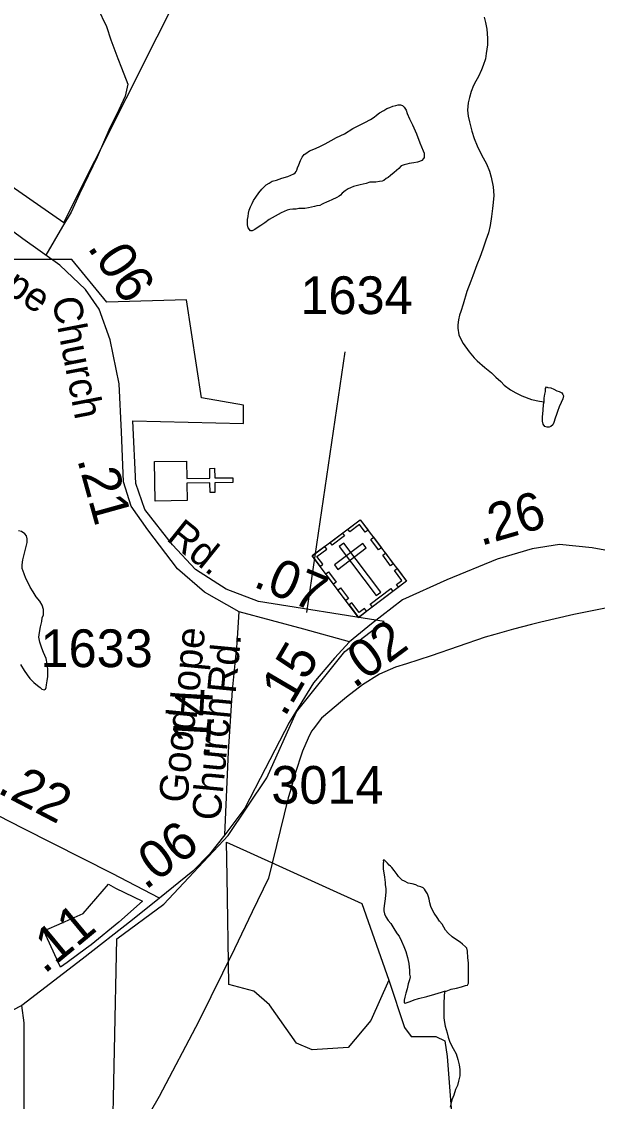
# Model space of a CAD drawing. Extents: x 2001466 to 2224147, y 644118 to 847247.
# Drawn here: x 2037960 to 2039867, y 753356 to 756930 of the extents above; entities that cross this region are included whole.
import ezdxf

# ---------------------------------------------------------------- set-up
doc = ezdxf.new("R2010")
doc.units = 0
for name, color, linetype in [('Exist Boundary Political City Limit New', 7, 'Continuous'), ('Exist Boundary Political City Limit New Hole', 7, 'Continuous'), ('Exist Cultural Cemetery CELL', 7, 'Continuous'), ('Exist Cultural Church CELL', 7, 'Continuous'), ('Exist Hydrographic Misc Water Feature', 7, 'Continuous'), ('Exist Road Non-System Type 51', 7, 'Continuous'), ('Exist Road Secondary Mileage Hundredths English Label', 7, 'Continuous'), ('Exist Road Secondary Type 51 Attributed', 7, 'Continuous'), ('Exist Road Secondary Type 51 Label', 7, 'Continuous'), ('Exist Road Secondary Type 51 Number Label', 7, 'Continuous'), ('Map Preparation Boundary City Limit Buffer Line', 7, 'Continuous')]:
    doc.layers.add(name, color=color, linetype=linetype)

msp = doc.modelspace()

# ---------------------------------------------------------------- linework, layer by layer
at = {"layer": 'Exist Boundary Political City Limit New'}
for points in [[(2036419.1, 756941.8), (2036859.9, 756815.3), (2036966.4, 756791.9), (2037006.2, 756781.2), (2037219.9, 756705.2), (2037356.5, 756640.9), (2037392.2, 756621.9), (2037488.1, 756566.1), (2037617.1, 756478.6), (2037673.8, 756561), (2038099.2, 756264.8), (2038821.8, 757700.9)], [(2038110.9, 753816.1), (2038088.2, 753799.8), (2038033.8, 753920.5), (2038093.8, 753946.7), (2038164.2, 753977.5), (2038247.2, 754074.4), (2038271.1, 754061.9), (2038360.1, 754018.4), (2038282.1, 753949.4), (2038189.8, 753874.2), (2038174.6, 753862.8), (2038110.9, 753816.1)]]:
    msp.add_lwpolyline(points, dxfattribs=at)
at = {"layer": 'Exist Boundary Political City Limit New Hole'}
msp.add_lwpolyline([(2038228.5, 751682.8), (2038275.1, 753893.7), (2038430.6, 754009.2), (2038643.8, 754235.9), (2038772.6, 754426.9), (2038870.2, 754644.8), (2039030.1, 754844.7), (2039161.1, 754944.7), (2038744, 755010.3), (2038637.5, 755050.9), (2038536, 755116.8), (2038459.9, 755197.9), (2038368.5, 755314.6), (2038338.1, 755400.8), (2038328, 755608.8), (2038694.9, 755599.1), (2038694.9, 755660.2), (2038556.2, 755684.8), (2038505.5, 756009.4), (2038242.2, 756001.2), (2038125.8, 756142.9), (2037928.8, 756142.4)], dxfattribs=at)
at = {"layer": 'Exist Cultural Cemetery CELL'}
for points in [[(2038922.3, 755161.2), (2039081.2, 755281.2), (2039234.7, 755078), (2039075.9, 754958)], [(2039107.4, 755246.6), (2039098.3, 755239.8), (2039078.9, 755265.5), (2039046.6, 755241), (2039039.9, 755249.9), (2039081.3, 755281.2)], [(2038981.4, 755205.8), (2039022.8, 755237.1), (2039029.7, 755228), (2038988.3, 755196.7)], [(2038948.5, 755126.6), (2038957.5, 755133.5), (2038938.1, 755159.1), (2038970.5, 755183.6), (2038963.8, 755192.5), (2038922.3, 755161.2)], [(2038995.9, 755131.5), (2039007.2, 755116.6), (2039101.1, 755187.6), (2039089.9, 755202.5)], [(2039027, 755203.5), (2039012.1, 755192.3), (2039134.3, 755030.5), (2039149.2, 755041.7)], [(2039142.3, 755181.5), (2039116.2, 755216), (2039125.3, 755222.9), (2039151.4, 755188.3)], [(2039182, 755128.8), (2039155.9, 755163.4), (2039165, 755170.3), (2039191.1, 755135.7)], [(2038993.1, 755067.4), (2038967, 755102), (2038976.1, 755108.9), (2039002.2, 755074.3)], [(2039208.3, 755058.1), (2039201.3, 755067.2), (2039218.9, 755080.5), (2039194.5, 755112.7), (2039203.4, 755119.4), (2039234.7, 755078)], [(2039033.7, 755013.8), (2039007.5, 755048.4), (2039016.6, 755055.2), (2039042.7, 755020.7)], [(2039114.8, 755001.8), (2039182.5, 755053), (2039189.3, 755043.9), (2039121.6, 754992.7)], [(2039102.2, 754978), (2039095.3, 754987.2), (2039077.7, 754973.9), (2039053.4, 755006.1), (2039044.5, 754999.4), (2039075.8, 754958)]]:
    msp.add_lwpolyline(points, close=True, dxfattribs=at)
at = {"layer": 'Exist Cultural Church CELL'}
msp.add_lwpolyline([(2038506.4, 755475), (2038507.3, 755418), (2038583.4, 755419.1), (2038583, 755451.1), (2038598.9, 755451.4), (2038599.4, 755419.4), (2038659.5, 755420.3), (2038659.8, 755404.2), (2038599.6, 755403.4), (2038600.1, 755371.4), (2038584.1, 755371.1), (2038583.7, 755403.1), (2038507.5, 755402), (2038508.3, 755344.4), (2038401.8, 755342.8), (2038399.9, 755473.4)], close=True, dxfattribs=at)
at = {"layer": 'Exist Hydrographic Misc Water Feature'}
for p, q in [((2039679.3, 754942), (2039649.2, 754934.9)), ((2039234.4, 754804.7), (2039198.3, 754793.1))]:
    msp.add_line(p, q, dxfattribs=at)
for points in [[(2039492.5, 756944.6), (2039496.6, 756926.6), (2039500.5, 756904.7), (2039502.6, 756874.7), (2039502.6, 756852.7), (2039498.9, 756824.7), (2039496.8, 756806.6), (2039488.8, 756784.6), (2039482.9, 756770.7), (2039472.8, 756748.7), (2039464.8, 756732.7), (2039456.8, 756718.6), (2039449, 756698.6), (2039443.1, 756678.6), (2039439, 756660.6), (2039436.9, 756636.6), (2039439.2, 756616.6), (2039443.1, 756598.6), (2039451.1, 756566.7), (2039459.3, 756542.7), (2039469.3, 756518.6), (2039483.5, 756488.7), (2039499.5, 756458.7), (2039509.3, 756434.8), (2039515.5, 756414.8), (2039521.6, 756382.8), (2039523.7, 756354.8), (2039521.6, 756330.8), (2039519.6, 756310.8), (2039515.9, 756284.8), (2039511.8, 756254.8), (2039505.8, 756230.8), (2039497.8, 756206.8), (2039488, 756176.8), (2039478, 756148.7), (2039468.1, 756124.7), (2039454.2, 756088.7), (2039448.2, 756070.7), (2039434.1, 756036.7), (2039422.4, 755994.7), (2039414.4, 755970.6), (2039410.5, 755958.6), (2039406.4, 755942.7), (2039404.3, 755926.7), (2039404.3, 755914.7), (2039408.4, 755892.7), (2039414.6, 755878.7), (2039422.6, 755864.7), (2039442.5, 755836.7), (2039458.7, 755816.8), (2039468.7, 755806.8), (2039494.6, 755784.9), (2039516.7, 755766.9), (2039530.7, 755752.9), (2039546.9, 755738.9), (2039558.7, 755727), (2039578.8, 755711), (2039596.9, 755701.1), (2039616.8, 755691.1), (2039648.8, 755679.1), (2039674.8, 755673.2), (2039691, 755671.2)], [(2039057.2, 756575.9), (2039081.4, 756588), (2039097.2, 756595.9), (2039115.2, 756606), (2039127.1, 756614), (2039135.1, 756620), (2039145.2, 756628), (2039159.1, 756636.1), (2039169.2, 756642.1), (2039179.2, 756646.1), (2039189.2, 756650.1), (2039199.1, 756652.1), (2039207.1, 756654.1), (2039215.1, 756654.1), (2039221, 756652.2), (2039227.2, 756646.2), (2039233.1, 756636.2), (2039237.2, 756626.2), (2039245.2, 756608.2), (2039255.1, 756588.3), (2039267.4, 756558.3), (2039279.3, 756528.3), (2039289.5, 756502.3), (2039293.4, 756494.3), (2039293.4, 756486.3), (2039293.4, 756480.4), (2039291.4, 756476.4), (2039285.4, 756470.4), (2039277.4, 756466.4), (2039271.5, 756464.4), (2039259.4, 756462.3), (2039243.4, 756460.3), (2039235.4, 756458.2), (2039227.4, 756456.2), (2039217.3, 756452.2), (2039209.5, 756444.2), (2039193.6, 756430.2), (2039181.5, 756420.2), (2039173.5, 756414.2), (2039167.5, 756410.2), (2039159.5, 756404.1), (2039153.6, 756402.1), (2039145.6, 756400.1), (2039133.5, 756398.1), (2039123.6, 756398), (2039113.6, 756398), (2039101.5, 756394), (2039091.6, 756392), (2039081.6, 756390), (2039067.6, 756386), (2039059.7, 756383.9), (2039049.6, 756379.9), (2039041.6, 756375.9), (2039031.8, 756369.9), (2039021.7, 756361.8), (2039015.8, 756355.8), (2039011.7, 756351.8), (2039003.7, 756347.8), (2038987.7, 756339.8), (2038977.6, 756335.8), (2038969.6, 756331.8), (2038959.8, 756327.8), (2038955.9, 756325.7), (2038947.7, 756321.7), (2038937.9, 756319.7), (2038929.9, 756317.7), (2038919.8, 756315.6), (2038909.8, 756313.6), (2038897.9, 756311.6), (2038887.8, 756311.6), (2038877.8, 756311.6), (2038869.8, 756309.6), (2038857.9, 756309.6), (2038847.8, 756307.5), (2038839.8, 756305.5), (2038829.8, 756301.5), (2038819.7, 756297.4), (2038799.9, 756285.4), (2038780, 756275.4), (2038766, 756263.4), (2038751.9, 756255.4), (2038740, 756247.4), (2038732, 756241.4), (2038724, 756237.3), (2038717.8, 756237.3), (2038709.8, 756247.3), (2038708, 756257.3), (2038708, 756265.3), (2038708, 756275.3), (2038709.8, 756285.3), (2038711.9, 756295.3), (2038713.7, 756305.3), (2038717.8, 756317.3), (2038723.8, 756327.3), (2038727.9, 756337.3), (2038735.7, 756349.3), (2038745.7, 756363.3), (2038755.8, 756375.3), (2038763.8, 756383.4), (2038769.7, 756389.4)], [(2038769.7, 756389.4), (2038779.8, 756395.4), (2038789.6, 756401.4), (2038803.7, 756405.5), (2038821.6, 756411.5), (2038841.5, 756417.5), (2038851.5, 756421.5), (2038861.6, 756425.5), (2038865.5, 756429.6), (2038869.6, 756433.6), (2038871.6, 756437.6), (2038873.5, 756445.6), (2038877.6, 756455.6), (2038883.5, 756469.6), (2038889.5, 756481.6), (2038895.4, 756489.6), (2038901.4, 756493.6), (2038913.5, 756501.7), (2038927.4, 756507.7), (2038945.4, 756515.7), (2038965.3, 756525.7), (2038985.2, 756535.8), (2039003.3, 756545.8), (2039029.3, 756557.9), (2039057.2, 756575.9)], [(2039691, 755671.2), (2039690.8, 755683.2), (2039692.9, 755697.2), (2039694.7, 755705.3), (2039694.7, 755715.2), (2039698.8, 755721.2), (2039702.7, 755719.2), (2039712.7, 755717.2), (2039722.8, 755713.3), (2039732.8, 755707.3), (2039740.8, 755705.3), (2039748.8, 755701.3), (2039752.7, 755695.3), (2039754.8, 755691.4), (2039752.7, 755681.3), (2039746.8, 755669.3), (2039740.8, 755655.3), (2039734.9, 755639.3), (2039731, 755629.3), (2039726.9, 755617.3), (2039723, 755603.3), (2039719.1, 755595.3), (2039712.9, 755589.2), (2039707, 755587.2), (2039701.1, 755587.2), (2039693.1, 755589.2), (2039687.1, 755597.2), (2039684.9, 755607.2), (2039684.9, 755621.2), (2039686.9, 755643.2), (2039689, 755663.2), (2039691, 755671.2)], [(2037956.7, 754802.1), (2037968.8, 754782.1), (2037978.8, 754768.2), (2037986.8, 754756.1), (2038000.8, 754742.1), (2038012.9, 754732.2), (2038020.9, 754726.2), (2038026.8, 754720.2), (2038034.8, 754718.2), (2038038.9, 754720.3), (2038040.7, 754726.3), (2038042.8, 754734.3), (2038044.8, 754748.3), (2038046.9, 754762.3), (2038046.7, 754786.3), (2038044.6, 754804.3), (2038040.7, 754822.2), (2038032.8, 754842.2), (2038026.6, 754856.2), (2038020.7, 754876.2), (2038016.6, 754892.2), (2038018.6, 754908.2), (2038022.5, 754926.2), (2038026.4, 754944.2), (2038028.4, 754956.2), (2038032.3, 754966.2), (2038032.3, 754984.2), (2038028.2, 754998.2), (2038020.2, 755012.1), (2038008.4, 755026.1), (2037998.3, 755042.1), (2037988.3, 755058.1), (2037982.1, 755072.1), (2037974.1, 755086.1), (2037968.2, 755102.1), (2037962.2, 755120), (2037962, 755132), (2037964.1, 755148), (2037968, 755166.1), (2037973.9, 755188.1), (2037978, 755206.1), (2037978, 755218.1), (2037976, 755228.1), (2037970, 755234), (2037960, 755242), (2037949.9, 755244)], [(2039932.4, 754996.6), (2039789.2, 754968), (2039679.3, 754942)], [(2039932.4, 754996.6), (2039789.2, 754968), (2039679.3, 754942)], [(2039649.2, 754934.9), (2039589.1, 754919.2), (2039527.4, 754901.3)], [(2039649.2, 754934.9), (2039589.1, 754919.2), (2039527.4, 754901.3)], [(2039527.4, 754901.3), (2039495.2, 754892.1), (2039316.2, 754831), (2039234.4, 754804.7)], [(2039527.4, 754901.3), (2039495.2, 754892.1), (2039316.2, 754831), (2039234.4, 754804.7)], [(2039198.3, 754793.1), (2039145.2, 754770), (2039089.2, 754735.1), (2039036.1, 754694.1), (2039022.5, 754682.6)], [(2039198.3, 754793.1), (2039145.2, 754770), (2039089.2, 754735.1), (2039036.1, 754694.1), (2039022.5, 754682.6)], [(2039022.5, 754682.6), (2038953, 754624.3), (2038925.3, 754587.9)], [(2039022.5, 754682.6), (2038953, 754624.3), (2038925.3, 754587.9)], [(2038925.3, 754587.9), (2038920.2, 754581.2), (2038909.3, 754557.6)], [(2038925.3, 754587.9), (2038920.2, 754581.2), (2038909.3, 754557.6)], [(2038909.3, 754557.6), (2038890.1, 754515.5), (2038865.3, 754438.1), (2038849.1, 754381.4)], [(2038909.3, 754557.6), (2038890.1, 754515.5), (2038865.3, 754438.1), (2038849.1, 754381.4)], [(2038849.1, 754381.4), (2038843.1, 754360.3), (2038777.1, 754094.4), (2038724, 753983.6)], [(2038849.1, 754381.4), (2038843.1, 754360.3), (2038777.1, 754094.4), (2038724, 753983.6)], [(2039360.5, 753720.7), (2039366.4, 753721), (2039382.8, 753727.1), (2039400.4, 753730.9), (2039416.9, 753734.9), (2039430.2, 753739), (2039436.5, 753740.9), (2039440.4, 753747.1), (2039440.2, 753760.9), (2039440.2, 753771.1), (2039440.4, 753786.9), (2039440.6, 753801.1), (2039440.4, 753814.9), (2039438.4, 753831), (2039436.5, 753852.8), (2039434.3, 753862.9), (2039430.4, 753867.1), (2039420.1, 753876.8), (2039412.1, 753882.9), (2039400.2, 753890.7), (2039386.3, 753901), (2039372.2, 753912.9), (2039363.9, 753923), (2039358, 753932.9), (2039352.5, 753942.6), (2039343.9, 753952.8), (2039336.1, 753964.6), (2039326.2, 753978.7), (2039321.9, 753986.6), (2039315.8, 754000.9), (2039312.3, 754012.8), (2039310, 754024.9), (2039308, 754033), (2039304.1, 754042.8), (2039298.1, 754052.7), (2039294, 754058.6), (2039289.9, 754062.8), (2039281.7, 754066.5), (2039273.9, 754068.5), (2039266.1, 754072.6), (2039254, 754076.4), (2039239.9, 754078.6), (2039228.2, 754084.4), (2039220, 754088.5), (2039212, 754096.6), (2039207.9, 754100.5), (2039203.8, 754106.4), (2039193.8, 754120.5), (2039185.8, 754130.6), (2039181.7, 754134.5), (2039177.6, 754138.3), (2039171.8, 754144.4), (2039167.9, 754148.3), (2039161.6, 754154.5), (2039157.9, 754154.3), (2039158.1, 754148.2), (2039157.9, 754144.6), (2039157.9, 754134.4), (2039157.9, 754124.3), (2039159.7, 754112.3), (2039161.6, 754098.6), (2039164.2, 754080.3), (2039164, 754072.2), (2039165.9, 754060.6), (2039166.1, 754048.4), (2039165.7, 754038.7), (2039164, 754026.4), (2039161.8, 754010.5), (2039160.1, 753994.6), (2039159.9, 753986.5), (2039162.2, 753976.4), (2039166.1, 753966.5), (2039174.3, 753954.7), (2039182.3, 753944.5), (2039186, 753938.7), (2039196, 753922.5), (2039204.2, 753910.3), (2039210.2, 753902.5), (2039218.6, 753886.7), (2039226.2, 753868.5), (2039232.5, 753852.5), (2039238.5, 753832.6), (2039242.4, 753812.5), (2039244.4, 753788.7), (2039244.4, 753776.5), (2039246.5, 753768.4), (2039244.4, 753758.6), (2039240.3, 753744.6), (2039236.4, 753728.6), (2039232.3, 753714.6), (2039228.8, 753700.6), (2039226.8, 753690.7), (2039226.6, 753682.6), (2039230.7, 753680.8), (2039236.4, 753682.8), (2039246.5, 753686.5), (2039260.6, 753692.5), (2039274.5, 753696.9), (2039302.6, 753702.7), (2039328.7, 753711)], [(2038724, 753983.6), (2038665.1, 753860.6), (2038547, 753621.5), (2038415.2, 753372.6), (2038316.7, 753200.6)], [(2038724, 753983.6), (2038665.1, 753860.6), (2038547, 753621.5), (2038415.2, 753372.6), (2038316.7, 753200.6)], [(2039328.7, 753711), (2039350.4, 753717), (2039360.5, 753720.7)], [(2039360.5, 753720.7), (2039358.4, 753682.9), (2039358.6, 753668.7), (2039358.8, 753646.7), (2039358.6, 753633), (2039360.7, 753616.8), (2039362.9, 753604.8), (2039368.9, 753582.8), (2039372.6, 753568.8), (2039377.1, 753554.7), (2039382.6, 753542.9), (2039388.8, 753531), (2039399, 753512.9), (2039405, 753494.9), (2039408.7, 753476.9), (2039411.1, 753461.1), (2039411.1, 753440.9), (2039406.8, 753422.8), (2039403.3, 753408.8), (2039397.2, 753395.1), (2039391.2, 753376.9), (2039385.1, 753360.8), (2039379.3, 753337)]]:
    msp.add_lwpolyline(points, dxfattribs=at)
at = {"layer": 'Exist Road Non-System Type 51'}
for p, q in [((2038638.2, 754214.3), (2038704.4, 754184.3)), ((2038640.2, 754100.4), (2038638.2, 754214.3))]:
    msp.add_line(p, q, dxfattribs=at)
for points in [[(2038236.7, 757602.2), (2038227.3, 757456.1), (2038192, 757312.3), (2038156.6, 757227.5), (2038156.6, 757156.8), (2038163.7, 757102.6), (2038189.6, 757024.8), (2038210.8, 756975.3), (2038241.4, 756914), (2038255.6, 756869.3), (2038279.1, 756808), (2038290.9, 756777.4), (2038312.1, 756723.2), (2038302.7, 756683.1), (2038281.8, 756637.7), (2038252.5, 756578.3), (2038210.5, 756481.2), (2038151.9, 756360.2), (2038123.7, 756299)], [(2038123.7, 756299), (2038095.4, 756251.8), (2038040.5, 756156.8)], [(2038704.4, 754184.3), (2039086.4, 754011.2), (2039175.8, 753757.6)], [(2039175.8, 753757.6), (2039116.2, 753623.3), (2039041.7, 753533.8), (2038922.4, 753526.4), (2038870.2, 753548.7), (2038780.8, 753675.5), (2038728.6, 753720.3), (2038646.6, 753742.7), (2038640.2, 754100.4)], [(2039175.8, 753757.6), (2039228, 753601), (2039250.4, 753571.1), (2039332.4, 753571.1), (2039362.2, 753556.2), (2039369.6, 753504), (2039399.4, 753116.1), (2039451.6, 752840.2), (2039541.1, 752556.8), (2039600.7, 752385.2), (2039615.6, 752318.1), (2039608.1, 752258.4)]]:
    msp.add_lwpolyline(points, dxfattribs=at)
at = {"layer": 'Exist Road Secondary Type 51 Attributed'}
for points in [[(2038680.1, 754976.8), (2038565.9, 755041.6), (2038476.6, 755118.9), (2038377.6, 755247.7), (2038322.9, 755325.8), (2038297.1, 755406.4), (2038290.7, 755572.2), (2038283.5, 755731.3), (2038253.7, 755876.2), (2038216.7, 755977.7), (2038171.6, 756043.7), (2038086.3, 756124.2), (2037964, 756211.2), (2037667.9, 756429.4), (2037473.2, 756555), (2037336.4, 756625.8), (2037136.9, 756699.9), (2037031.5, 756738.1), (2036913.8, 756770.4)], [(2040422.1, 755063.7), (2040202.4, 755116.1), (2040017.3, 755157.1), (2039849.2, 755188.1), (2039741.4, 755199.4), (2039651.2, 755184.9), (2039535.4, 755151.1), (2039368, 755081.8), (2039221.6, 755015.8), (2039118.6, 754936.1), (2039045.4, 754877.3)], [(2038633.4, 754238), (2038645.5, 754512.6), (2038658.4, 754717.1), (2038673.7, 754871.3), (2038680.1, 754976.8)], [(2039045.4, 754877.3), (2038894.2, 754918.8), (2038680.1, 754976.8)], [(2039045.4, 754877.3), (2038996.3, 754822.6), (2038926.3, 754740.8), (2038846.6, 754610), (2038766.2, 754457), (2038699.4, 754326.6), (2038633.4, 754238)], [(2038416.1, 754029.1), (2038259.3, 754110), (2037965, 754259.6), (2037762.1, 754363)], [(2038633.4, 754238), (2038582.7, 754174.4), (2038527.2, 754118.4), (2038416.1, 754029.1)], [(2038416.1, 754029.1), (2038327.6, 753957), (2038160.3, 753826.5), (2037960.8, 753672.9)], [(2037960.8, 753672.9), (2037894.4, 753639.1), (2037852.5, 753621.4), (2037824.3, 753610.5)], [(2038580.7, 747252.6), (2038528.1, 747699), (2038439.5, 748435.7), (2038380, 749025.1), (2038320.5, 749533.2), (2038252.9, 750127.5), (2038203, 750716.1), (2038159.5, 751152.5), (2038116.1, 751543), (2038082.3, 751998.7), (2038051.7, 752286.2), (2038003.4, 752638.1), (2037980.9, 752969.8), (2037968, 753316.9), (2037968, 753615.6), (2037960.8, 753672.9)]]:
    msp.add_lwpolyline(points, dxfattribs=at)
at = {"layer": 'Exist Road Secondary Type 51 Number Label'}
msp.add_line((2038904.8, 754974.4), (2039031.1, 755836.6), dxfattribs=at)
at = {"layer": 'Map Preparation Boundary City Limit Buffer Line'}
for points in [[(2036419.1, 756941.8), (2036859.9, 756815.3), (2036966.4, 756791.9), (2037006.2, 756781.2), (2037219.9, 756705.2), (2037356.5, 756640.9), (2037392.2, 756621.9), (2037488.1, 756566.1), (2037617.1, 756478.6), (2037673.8, 756561), (2038099.2, 756264.8), (2038821.8, 757700.9)], [(2038228.5, 751682.8), (2038275.1, 753893.7), (2038430.6, 754009.2), (2038643.8, 754235.9), (2038772.6, 754426.9), (2038870.2, 754644.8), (2039030.1, 754844.7), (2039161.1, 754944.7), (2038744, 755010.3), (2038637.5, 755050.9), (2038536, 755116.8), (2038459.9, 755197.9), (2038368.5, 755314.6), (2038338.1, 755400.8), (2038328, 755608.8), (2038694.9, 755599.1), (2038694.9, 755660.2), (2038556.2, 755684.8), (2038505.5, 756009.4), (2038242.2, 756001.2), (2038125.8, 756142.9), (2037928.8, 756142.4)], [(2038110.9, 753816.1), (2038088.2, 753799.8), (2038033.8, 753920.5), (2038093.8, 753946.7), (2038164.2, 753977.5), (2038247.2, 754074.4), (2038271.1, 754061.9), (2038360.1, 754018.4), (2038282.1, 753949.4), (2038189.8, 753874.2), (2038174.6, 753862.8), (2038110.9, 753816.1)]]:
    msp.add_lwpolyline(points, dxfattribs=at)

# ---------------------------------------------------------------- texts
at = {"layer": 'Exist Road Secondary Mileage Hundredths English Label'}
for s, rotation, p in [('.06', 303.6713, (2038175.6, 756182.6)), ('.21', 285.5175, (2038143.3, 755480.5)), ('.26', 16.2712, (2039480.8, 755194)), ('.07', 337.1991, (2038723.2, 755061.5)), ('.02', 36.4488, (2039061.3, 754720)), ('.15', 59.5775, (2038831.3, 754625.1)), ('.14', 86.8156, (2038581.4, 754488.8)), ('.22', 332.5469, (2037875.4, 754379.7)), ('.06', 37.18, (2038370.2, 754053.5)), ('.11', 39.6793, (2038035.2, 753775.2))]:
    msp.add_text(s, height=125, rotation=rotation, dxfattribs=at).set_placement(p)
at = {"layer": 'Exist Road Secondary Type 51 Label'}
for s, rotation, p in [('Hope', 325.9846, (2037763, 756129.8)), ('Church', 280.9494, (2038060.3, 756011.3)), ('Rd.', 321.1944, (2038435.8, 755215.6)), ('Hope', 84.5574, (2038539.6, 754618.5)), ('Rd.', 84.5574, (2038668.6, 754703.6)), ('Church', 84.5574, (2038617.7, 754282.8)), ('Good', 84.5574, (2038508.4, 754341.5))]:
    msp.add_text(s, height=95, rotation=rotation, dxfattribs=at).set_placement(p)
at = {"layer": 'Exist Road Secondary Type 51 Number Label'}
for s, p in [('1634', (2038883.3, 755961.7)), ('1633', (2038022.5, 754793.2)), ('3014', (2038787.1, 754341))]:
    msp.add_text(s, height=125, dxfattribs=at).set_placement(p)

doc.saveas('drawing.dxf')
